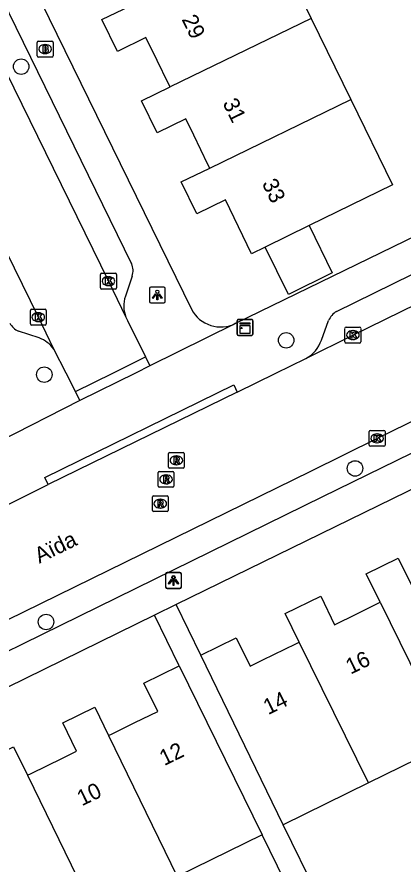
# Model space of a CAD drawing. Extents: x 160457 to 162082, y 388340 to 389736.
# Drawn here: x 161080.4 to 161104.8, y 388969 to 389022.5 of the extents above; entities that cross this region are included whole.
import ezdxf

# ---------------------------------------------------------------- set-up
doc = ezdxf.new("R2010")
doc.units = 0
for name, color, linetype in [('IMGEO_Boom', 7, 'Continuous'), ('IMGEO_Brandkraan', 7, 'Continuous'), ('IMGEO_Kast', 7, 'Continuous'), ('IMGEO_Kolk', 7, 'Continuous'), ('IMGEO_Lichtpunt', 7, 'Continuous'), ('IMGEO_Openbare_ruimte_label', 7, 'Continuous'), ('IMGEO_Pand', 7, 'Continuous'), ('IMGEO_Pand_nummerreeks', 7, 'Continuous'), ('IMGEO_Rijbaan_lokaal_gesloten', 7, 'Continuous'), ('IMGEO_Rijbaan_lokaal_open', 7, 'Continuous'), ('IMGEO_Rioolput', 7, 'Continuous'), ('IMGEO_Voetpad_open', 7, 'Continuous')]:
    doc.layers.add(name, color=color, linetype=linetype)

msp = doc.modelspace()

# ---------------------------------------------------------------- linework, layer by layer
at = {"layer": 'IMGEO_Boom'}
for centre in [(161080.716, 389019.342), (161097.45, 389002.07), (161082.178, 388999.904), (161101.797, 388993.982), (161082.288, 388984.291)]:
    msp.add_circle(centre, 0.489, dxfattribs=at)
at = {"layer": 'IMGEO_Brandkraan'}
for p, q in [((161081.806, 389020.948), (161082.658, 389020.948)), ((161081.731, 389020.022), (161081.731, 389020.874)), ((161082.219, 389020.728), (161082.244, 389020.728)), ((161082.732, 389020.874), (161082.732, 389020.022)), ((161082.658, 389019.948), (161081.806, 389019.948)), ((161082.242, 389020.168), (161082.217, 389020.168))]:
    msp.add_line(p, q, dxfattribs=at)
for points in [[(161081.806, 389020.948), (161082.658, 389020.948)], [(161081.731, 389020.022), (161081.731, 389020.874)], [(161082.079, 389020.648), (161082.079, 389020.248), (161082.292, 389020.248)], [(161082.31, 389020.648), (161082.079, 389020.648)], [(161082.258, 389020.567), (161082.204, 389020.567), (161082.204, 389020.491)], [(161082.204, 389020.491), (161082.257, 389020.491)], [(161082.266, 389020.415), (161082.204, 389020.415), (161082.204, 389020.334)], [(161082.732, 389020.874), (161082.732, 389020.022)], [(161082.658, 389019.948), (161081.806, 389019.948)], [(161082.204, 389020.334), (161082.266, 389020.334)]]:
    msp.add_lwpolyline(points, dxfattribs=at)
for centre, radius, start, end in [((161081.808, 389020.872), 0.0765, 91.552, 178.448), ((161081.808, 389020.872), 0.0765, 91.552, 178.448), ((161082.656, 389020.872), 0.0765, 1.552, 88.448), ((161082.656, 389020.872), 0.0765, 1.552, 88.448), ((161082.259, 389020.529), 0.0379, 267.8285, 90.9355), ((161082.267, 389020.374), 0.0404, 269.8759, 90.5077), ((161082.314, 389020.503), 0.145, 59.4692, 91.5367), ((161082.339, 389020.55), 0.0922, 285.5137, 58.1501), ((161082.344, 389020.358), 0.105, 301.3115, 78.989), ((161081.808, 389020.024), 0.0765, 181.552, 268.448), ((161081.808, 389020.024), 0.0765, 181.552, 268.448), ((161082.298, 389020.499), 0.251, 268.6676, 293.5347), ((161082.656, 389020.024), 0.0765, 271.552, 358.448), ((161082.656, 389020.024), 0.0765, 271.552, 358.448)]:
    msp.add_arc(centre, radius, start, end, dxfattribs=at)
for centre, major_axis, ratio, start_param, end_param in [((161082.218, 389020.448), (-0.387, 0.002), 0.722429, 4.712389, 7.853982), ((161082.243, 389020.448), (-0.39, 0.002), 0.717154, 1.570796, 4.712389)]:
    msp.add_ellipse(centre, major_axis=major_axis, ratio=ratio, start_param=start_param, end_param=end_param, dxfattribs=at)
at = {"layer": 'IMGEO_Kast'}
for p, q in [((161094.35, 389002.455), (161094.35, 389003.296)), ((161094.35, 389003.296), (161094.35, 389002.455)), ((161094.425, 389003.38), (161095.266, 389003.38)), ((161095.266, 389003.38), (161094.425, 389003.38)), ((161095.35, 389003.305), (161095.35, 389002.464)), ((161095.35, 389002.464), (161095.35, 389003.305)), ((161095.275, 389002.38), (161094.434, 389002.38)), ((161094.434, 389002.38), (161095.275, 389002.38))]:
    msp.add_line(p, q, dxfattribs=at)
for points in [[(161094.545, 389003.17), (161095.145, 389003.17), (161095.145, 389003.085), (161094.545, 389003.085), (161094.545, 389003.17)], [(161094.545, 389002.995), (161095.145, 389002.995), (161095.145, 389002.506), (161094.545, 389002.506), (161094.545, 389002.995)]]:
    msp.add_lwpolyline(points, dxfattribs=at)
msp.add_circle((161094.629, 389002.844), 0.0377, dxfattribs=at)
for centre, start, end in [((161094.428, 389003.302), 92.4484, 184.2845), ((161094.428, 389003.302), 92.4484, 184.2845), ((161095.272, 389003.302), 2.4484, 94.2845), ((161095.272, 389003.302), 2.4484, 94.2845), ((161094.428, 389002.458), 182.4484, 274.2845), ((161094.428, 389002.458), 182.4484, 274.2845), ((161095.272, 389002.458), 272.4484, 4.2845), ((161095.272, 389002.458), 272.4484, 4.2845)]:
    msp.add_arc(centre, 0.0779, start, end, dxfattribs=at)
at = {"layer": 'IMGEO_Kolk'}
for p, q in [((161085.73, 389005.375), (161085.73, 389006.227)), ((161085.805, 389006.301), (161086.657, 389006.301)), ((161086.218, 389006.081), (161086.243, 389006.081)), ((161086.731, 389006.227), (161086.731, 389005.375)), ((161086.241, 389005.521), (161086.216, 389005.521)), ((161086.657, 389005.301), (161085.805, 389005.301)), ((161081.298, 389003.103), (161081.298, 389003.955)), ((161081.373, 389004.029), (161082.225, 389004.029)), ((161081.786, 389003.809), (161081.811, 389003.809)), ((161082.299, 389003.955), (161082.299, 389003.103)), ((161082.225, 389003.029), (161081.373, 389003.029)), ((161081.809, 389003.249), (161081.784, 389003.249)), ((161101.162, 389001.972), (161101.162, 389002.824)), ((161101.237, 389002.898), (161102.089, 389002.898)), ((161102.163, 389002.824), (161102.163, 389001.972)), ((161101.65, 389002.678), (161101.675, 389002.678)), ((161102.089, 389001.898), (161101.237, 389001.898)), ((161101.673, 389002.118), (161101.648, 389002.118)), ((161102.77, 388996.379), (161103.622, 388996.379)), ((161102.695, 388995.453), (161102.695, 388996.305)), ((161103.183, 388996.159), (161103.208, 388996.159)), ((161103.696, 388996.305), (161103.696, 388995.453)), ((161103.622, 388995.379), (161102.77, 388995.379)), ((161103.206, 388995.599), (161103.181, 388995.599))]:
    msp.add_line(p, q, dxfattribs=at)
for points in [[(161085.73, 389005.375), (161085.73, 389006.227)], [(161085.805, 389006.301), (161086.657, 389006.301)], [(161086.051, 389006.001), (161086.174, 389006.001), (161086.174, 389005.85), (161086.304, 389006.001), (161086.468, 389006.001), (161086.322, 389005.85), (161086.475, 389005.601), (161086.323, 389005.601), (161086.238, 389005.765), (161086.174, 389005.698), (161086.174, 389005.601), (161086.051, 389005.601), (161086.051, 389006.001)], [(161086.731, 389006.227), (161086.731, 389005.375)], [(161086.657, 389005.301), (161085.805, 389005.301)], [(161081.298, 389003.103), (161081.298, 389003.955)], [(161081.373, 389004.029), (161082.225, 389004.029)], [(161082.299, 389003.955), (161082.299, 389003.103)], [(161081.619, 389003.729), (161081.742, 389003.729), (161081.742, 389003.578), (161081.872, 389003.729), (161082.036, 389003.729), (161081.89, 389003.578), (161082.043, 389003.329), (161081.891, 389003.329), (161081.806, 389003.493), (161081.742, 389003.426), (161081.742, 389003.329), (161081.619, 389003.329), (161081.619, 389003.729)], [(161082.225, 389003.029), (161081.373, 389003.029)], [(161101.162, 389001.972), (161101.162, 389002.824)], [(161101.237, 389002.898), (161102.089, 389002.898)], [(161102.163, 389002.824), (161102.163, 389001.972)], [(161101.483, 389002.598), (161101.606, 389002.598), (161101.606, 389002.447), (161101.736, 389002.598), (161101.9, 389002.598), (161101.754, 389002.447), (161101.907, 389002.198), (161101.755, 389002.198), (161101.67, 389002.362), (161101.606, 389002.295), (161101.606, 389002.198), (161101.483, 389002.198), (161101.483, 389002.598)], [(161102.089, 389001.898), (161101.237, 389001.898)], [(161102.77, 388996.379), (161103.622, 388996.379)], [(161102.695, 388995.453), (161102.695, 388996.305)], [(161103.016, 388996.079), (161103.139, 388996.079), (161103.139, 388995.928), (161103.269, 388996.079), (161103.433, 388996.079), (161103.287, 388995.928), (161103.44, 388995.679), (161103.288, 388995.679), (161103.203, 388995.843), (161103.139, 388995.776), (161103.139, 388995.679), (161103.016, 388995.679), (161103.016, 388996.079)], [(161103.696, 388996.305), (161103.696, 388995.453)], [(161103.622, 388995.379), (161102.77, 388995.379)]]:
    msp.add_lwpolyline(points, dxfattribs=at)
for centre, start, end in [((161085.807, 389006.225), 91.552, 178.448), ((161085.807, 389006.225), 91.552, 178.448), ((161086.655, 389006.225), 1.552, 88.448), ((161086.655, 389006.225), 1.552, 88.448), ((161085.807, 389005.377), 181.552, 268.448), ((161085.807, 389005.377), 181.552, 268.448), ((161086.655, 389005.377), 271.552, 358.448), ((161086.655, 389005.377), 271.552, 358.448), ((161081.375, 389003.953), 91.552, 178.448), ((161081.375, 389003.953), 91.552, 178.448), ((161082.223, 389003.953), 1.552, 88.448), ((161082.223, 389003.953), 1.552, 88.448), ((161081.375, 389003.105), 181.552, 268.448), ((161081.375, 389003.105), 181.552, 268.448), ((161082.223, 389003.105), 271.552, 358.448), ((161082.223, 389003.105), 271.552, 358.448), ((161101.239, 389002.822), 91.552, 178.448), ((161101.239, 389002.822), 91.552, 178.448), ((161102.087, 389002.822), 1.552, 88.448), ((161102.087, 389002.822), 1.552, 88.448), ((161101.239, 389001.974), 181.552, 268.448), ((161101.239, 389001.974), 181.552, 268.448), ((161102.087, 389001.974), 271.552, 358.448), ((161102.087, 389001.974), 271.552, 358.448), ((161102.772, 388996.303), 91.552, 178.448), ((161102.772, 388996.303), 91.552, 178.448), ((161103.62, 388996.303), 1.552, 88.448), ((161103.62, 388996.303), 1.552, 88.448), ((161102.772, 388995.455), 181.552, 268.448), ((161102.772, 388995.455), 181.552, 268.448), ((161103.62, 388995.455), 271.552, 358.448), ((161103.62, 388995.455), 271.552, 358.448)]:
    msp.add_arc(centre, 0.0765, start, end, dxfattribs=at)
for centre, major_axis, ratio, start_param, end_param in [((161086.217, 389005.801), (-0.387, 0.002), 0.722429, 4.712389, 7.853982), ((161086.242, 389005.801), (-0.39, 0.002), 0.717154, 1.570796, 4.712389), ((161081.785, 389003.529), (-0.387, 0.002), 0.722429, 4.712389, 7.853982), ((161081.81, 389003.529), (-0.39, 0.002), 0.717154, 1.570796, 4.712389), ((161101.649, 389002.398), (-0.387, 0.002), 0.722429, 4.712389, 7.853982), ((161101.674, 389002.398), (-0.39, 0.002), 0.717154, 1.570796, 4.712389), ((161103.182, 388995.879), (-0.387, 0.002), 0.722429, 4.712389, 7.853982), ((161103.207, 388995.879), (-0.39, 0.002), 0.717154, 1.570796, 4.712389)]:
    msp.add_ellipse(centre, major_axis=major_axis, ratio=ratio, start_param=start_param, end_param=end_param, dxfattribs=at)
at = {"layer": 'IMGEO_Lichtpunt'}
for p, q in [((161089.717, 389005.429), (161088.909, 389005.429)), ((161089.717, 389005.429), (161088.909, 389005.429)), ((161088.815, 389005.334), (161088.815, 389004.527)), ((161088.815, 389005.334), (161088.815, 389004.527)), ((161089.811, 389004.527), (161089.811, 389005.334)), ((161089.811, 389004.527), (161089.811, 389005.334)), ((161088.909, 389004.433), (161089.717, 389004.433)), ((161088.909, 389004.433), (161089.717, 389004.433)), ((161089.837, 388987.303), (161089.837, 388986.496)), ((161089.837, 388987.303), (161089.837, 388986.496)), ((161089.839, 388987.326), (161089.839, 388986.519)), ((161089.839, 388987.326), (161089.839, 388986.519)), ((161090.739, 388987.398), (161089.931, 388987.398)), ((161090.739, 388987.398), (161089.931, 388987.398)), ((161090.741, 388987.421), (161089.933, 388987.421)), ((161090.741, 388987.421), (161089.933, 388987.421)), ((161090.833, 388986.496), (161090.833, 388987.303)), ((161090.833, 388986.496), (161090.833, 388987.303)), ((161090.835, 388986.519), (161090.835, 388987.326)), ((161090.835, 388986.519), (161090.835, 388987.326)), ((161089.931, 388986.402), (161090.739, 388986.402)), ((161089.931, 388986.402), (161090.739, 388986.402)), ((161089.933, 388986.425), (161090.741, 388986.425)), ((161089.933, 388986.425), (161090.741, 388986.425))]:
    msp.add_line(p, q, dxfattribs=at)
for points in [[(161089.189, 389004.998), (161089.228, 389004.97), (161089.04, 389004.708), (161089.002, 389004.735), (161089.189, 389004.998)], [(161089.291, 389004.95), (161089.338, 389004.95), (161089.338, 389004.628), (161089.291, 389004.628), (161089.291, 389004.95)], [(161089.401, 389004.97), (161089.439, 389004.997), (161089.626, 389004.735), (161089.587, 389004.707), (161089.401, 389004.97)], [(161090.211, 388986.967), (161090.25, 388986.939), (161090.062, 388986.677), (161090.024, 388986.704), (161090.211, 388986.967)], [(161090.213, 388986.99), (161090.252, 388986.962), (161090.064, 388986.7), (161090.026, 388986.727), (161090.213, 388986.99)], [(161090.313, 388986.919), (161090.36, 388986.919), (161090.36, 388986.597), (161090.313, 388986.597), (161090.313, 388986.919)], [(161090.315, 388986.942), (161090.362, 388986.942), (161090.362, 388986.62), (161090.315, 388986.62), (161090.315, 388986.942)], [(161090.423, 388986.939), (161090.461, 388986.966), (161090.648, 388986.704), (161090.609, 388986.676), (161090.423, 388986.939)], [(161090.425, 388986.962), (161090.463, 388986.989), (161090.65, 388986.727), (161090.611, 388986.699), (161090.425, 388986.962)]]:
    msp.add_lwpolyline(points, dxfattribs=at)
for centre in [(161089.314, 389005.132), (161090.336, 388987.101), (161090.338, 388987.124)]:
    msp.add_circle(centre, 0.0994, dxfattribs=at)
for centre, start, end in [((161088.909, 389005.334), 90, 180), ((161088.909, 389005.334), 90, 180), ((161089.717, 389005.334), 0, 90), ((161089.717, 389005.334), 0, 90), ((161088.909, 389004.527), 180, 270), ((161088.909, 389004.527), 180, 270), ((161089.717, 389004.527), 270, 0), ((161089.717, 389004.527), 270, 360), ((161089.931, 388987.303), 90, 180), ((161089.931, 388987.303), 90, 180), ((161089.933, 388987.326), 90, 180), ((161089.933, 388987.326), 90, 180), ((161090.739, 388987.303), 0, 90), ((161090.739, 388987.303), 0, 90), ((161090.741, 388987.326), 0, 90), ((161090.741, 388987.326), 0, 90), ((161089.931, 388986.496), 180, 270), ((161089.931, 388986.496), 180, 270), ((161089.933, 388986.519), 180, 270), ((161089.933, 388986.519), 180, 270), ((161090.739, 388986.496), 270, 0), ((161090.739, 388986.496), 270, 360), ((161090.741, 388986.519), 270, 0), ((161090.741, 388986.519), 270, 360)]:
    msp.add_arc(centre, 0.0946, start, end, dxfattribs=at)
at = {"layer": 'IMGEO_Pand'}
for points in [[(161096.522, 389027.5), (161099.027, 389022.379)], [(161090.12, 389018.059), (161090.007, 389018.29), (161089.302, 389019.731), (161088.598, 389021.171), (161086.803, 389020.293), (161085.815, 389022.311), (161087.614, 389023.183)], [(161099.027, 389022.379), (161090.12, 389018.059)], [(161099.027, 389022.379), (161101.532, 389017.258)], [(161092.622, 389012.942), (161092.509, 389013.174), (161091.609, 389015.014), (161091.104, 389016.046), (161089.309, 389015.168), (161088.322, 389017.187), (161090.12, 389018.059)], [(161092.622, 389012.942), (161101.532, 389017.258)], [(161101.532, 389017.258), (161104.16, 389011.884), (161098.9, 389009.311)], [(161096.127, 389007.955), (161095.264, 389007.533), (161093.622, 389010.928), (161091.811, 389010.052), (161090.824, 389012.071), (161092.622, 389012.942)], [(161098.9, 389009.311), (161096.127, 389007.955)], [(161098.9, 389009.311), (161100.363, 389006.321), (161097.589, 389004.965), (161096.127, 389007.955)], [(161103.393, 388985.533), (161102.51, 388987.326), (161104.529, 388988.316), (161105.409, 388986.522), (161107.062, 388987.332), (161108.289, 388987.934), (161108.515, 388988.045)], [(161098.278, 388983.025), (161097.396, 388984.818), (161099.632, 388985.914), (161100.511, 388984.12), (161101.921, 388984.812), (161103.393, 388985.533)], [(161103.393, 388985.533), (161107.767, 388976.651)], [(161092.051, 388982.197), (161094.294, 388983.297), (161095.174, 388981.503), (161095.984, 388981.9), (161098.053, 388982.915), (161098.278, 388983.025)], [(161102.649, 388974.144), (161098.278, 388983.025)], [(161097.25, 388971.499), (161092.051, 388982.197)], [(161086.236, 388977.124), (161086.463, 388977.235), (161087.9, 388977.938), (161089.336, 388978.64), (161088.458, 388980.436), (161090.703, 388981.534)], [(161090.703, 388981.534), (161095.932, 388970.853)], [(161081.117, 388974.622), (161081.345, 388974.733), (161083.327, 388975.702), (161084.218, 388976.138), (161083.34, 388977.934), (161085.36, 388978.921), (161086.236, 388977.124)], [(161086.236, 388977.124), (161090.574, 388968.23)], [(161107.767, 388976.651), (161102.649, 388974.144)], [(161076, 388972.119), (161076.227, 388972.23), (161077.926, 388973.061), (161079.1, 388973.635), (161078.222, 388975.431), (161080.241, 388976.418), (161081.117, 388974.622)], [(161081.117, 388974.622), (161085.457, 388965.725)], [(161102.649, 388974.144), (161097.25, 388971.499)], [(161095.932, 388970.853), (161090.574, 388968.23)]]:
    msp.add_lwpolyline(points, dxfattribs=at)
at = {"layer": 'IMGEO_Rijbaan_lokaal_gesloten'}
for points in [[(161098.693, 389000.925), (161101.664, 389002.397), (161119.977, 389011.351), (161132.963, 389017.714), (161135.529, 389018.942)], [(161138.578, 389013.198), (161135.944, 389011.896), (161121.422, 389004.784), (161111.63, 389000), (161103.195, 388995.879), (161098.992, 388993.792), (161078.737, 388983.883), (161063.325, 388976.332), (161056.712, 388973.064)], [(161094.36, 388998.803), (161096.804, 389000), (161098.693, 389000.925)], [(161094.36, 388998.803), (161082.428, 388992.959)], [(161078.629, 388991.08), (161078.832, 388991.179), (161082.428, 388992.959)]]:
    msp.add_lwpolyline(points, dxfattribs=at)
at = {"layer": 'IMGEO_Rijbaan_lokaal_open'}
for points in [[(161056.394, 389066.725), (161059.375, 389060.695), (161077.748, 389023.075), (161086.23, 389005.801), (161087.332, 389003.526)], [(161082.774, 389001.515), (161081.801, 389003.529), (161074.2, 389019.027), (161063.646, 389040.587), (161054.808, 389058.569), (161051.973, 389064.403)], [(161087.332, 389003.526), (161087.434, 389003.315), (161088.567, 389001.019)], [(161084.141, 388998.837), (161083.561, 389000), (161082.774, 389001.515)], [(161084.141, 388998.837), (161086.5, 389000), (161088.567, 389001.019)], [(161088.567, 389001.019), (161088.846, 389000.453)], [(161088.846, 389000.453), (161087.926, 389000), (161084.421, 388998.275)], [(161084.421, 388998.275), (161084.141, 388998.837)]]:
    msp.add_lwpolyline(points, dxfattribs=at)
at = {"layer": 'IMGEO_Rioolput'}
for p, q in [((161090.016, 388994.066), (161090.016, 388994.918)), ((161090.091, 388994.992), (161090.943, 388994.992)), ((161090.504, 388994.772), (161090.529, 388994.772)), ((161091.017, 388994.918), (161091.017, 388994.066)), ((161090.527, 388994.212), (161090.502, 388994.212)), ((161089.365, 388992.864), (161089.365, 388993.716)), ((161089.44, 388993.79), (161090.292, 388993.79)), ((161090.943, 388993.992), (161090.091, 388993.992)), ((161090.366, 388993.716), (161090.366, 388992.864)), ((161089.853, 388993.57), (161089.878, 388993.57)), ((161090.292, 388992.79), (161089.44, 388992.79)), ((161089.876, 388993.01), (161089.851, 388993.01)), ((161089, 388991.33), (161089, 388992.182)), ((161089.075, 388992.256), (161089.927, 388992.256)), ((161090.001, 388992.182), (161090.001, 388991.33)), ((161089.488, 388992.036), (161089.513, 388992.036)), ((161089.927, 388991.256), (161089.075, 388991.256)), ((161089.511, 388991.476), (161089.486, 388991.476))]:
    msp.add_line(p, q, dxfattribs=at)
for points in [[(161090.016, 388994.066), (161090.016, 388994.918)], [(161090.091, 388994.992), (161090.943, 388994.992)], [(161091.017, 388994.918), (161091.017, 388994.066)], [(161090.605, 388994.69), (161090.353, 388994.692), (161090.353, 388994.292)], [(161090.353, 388994.292), (161090.477, 388994.292), (161090.477, 388994.454), (161090.488, 388994.454)], [(161090.531, 388994.611), (161090.477, 388994.611), (161090.477, 388994.53)], [(161090.477, 388994.53), (161090.529, 388994.53)], [(161090.535, 388994.425), (161090.606, 388994.292), (161090.746, 388994.292), (161090.681, 388994.418)], [(161089.365, 388992.864), (161089.365, 388993.716)], [(161089.44, 388993.79), (161090.292, 388993.79)], [(161090.943, 388993.992), (161090.091, 388993.992)], [(161090.366, 388993.716), (161090.366, 388992.864)], [(161089.954, 388993.488), (161089.702, 388993.49), (161089.702, 388993.09)], [(161089.702, 388993.09), (161089.826, 388993.09), (161089.826, 388993.252), (161089.837, 388993.252)], [(161089.88, 388993.409), (161089.826, 388993.409), (161089.826, 388993.328)], [(161089.826, 388993.328), (161089.878, 388993.328)], [(161089.884, 388993.223), (161089.955, 388993.09), (161090.095, 388993.09), (161090.03, 388993.216)], [(161090.292, 388992.79), (161089.44, 388992.79)], [(161089, 388991.33), (161089, 388992.182)], [(161089.075, 388992.256), (161089.927, 388992.256)], [(161090.001, 388992.182), (161090.001, 388991.33)], [(161089.589, 388991.954), (161089.337, 388991.956), (161089.337, 388991.556)], [(161089.337, 388991.556), (161089.461, 388991.556), (161089.461, 388991.718), (161089.472, 388991.718)], [(161089.515, 388991.875), (161089.461, 388991.875), (161089.461, 388991.794)], [(161089.461, 388991.794), (161089.513, 388991.794)], [(161089.519, 388991.689), (161089.59, 388991.556), (161089.73, 388991.556), (161089.665, 388991.682)], [(161089.927, 388991.256), (161089.075, 388991.256)]]:
    msp.add_lwpolyline(points, dxfattribs=at)
for centre, radius, start, end in [((161090.093, 388994.916), 0.0765, 91.552, 178.448), ((161090.093, 388994.916), 0.0765, 91.552, 178.448), ((161090.941, 388994.916), 0.0765, 1.552, 88.448), ((161090.941, 388994.916), 0.0765, 1.552, 88.448), ((161090.487, 388994.401), 0.0533, 26.0293, 88.6989), ((161090.513, 388994.719), 0.19, 274.7715, 282.9687), ((161090.537, 388994.515), 0.0964, 77.0061, 93.1865), ((161090.551, 388994.572), 0.0378, 276.6634, 79.6772), ((161090.604, 388994.58), 0.109, 350.3612, 89.416), ((161090.602, 388994.58), 0.112, 277.5842, 350.9817), ((161090.586, 388994.365), 0.108, 29.5134, 73.7905), ((161089.442, 388993.714), 0.0765, 91.552, 178.448), ((161089.442, 388993.714), 0.0765, 91.552, 178.448), ((161090.093, 388994.068), 0.0765, 181.552, 268.448), ((161090.093, 388994.068), 0.0765, 181.552, 268.448), ((161090.29, 388993.714), 0.0765, 1.552, 88.448), ((161090.29, 388993.714), 0.0765, 1.552, 88.448), ((161090.941, 388994.068), 0.0765, 271.552, 358.448), ((161090.941, 388994.068), 0.0765, 271.552, 358.448), ((161089.836, 388993.199), 0.0533, 26.0293, 88.6989), ((161089.862, 388993.517), 0.19, 274.7715, 282.9687), ((161089.886, 388993.313), 0.0964, 77.0061, 93.1865), ((161089.9, 388993.37), 0.0378, 276.6634, 79.6772), ((161089.953, 388993.378), 0.109, 350.3612, 89.416), ((161089.951, 388993.378), 0.112, 277.5842, 350.9817), ((161089.935, 388993.163), 0.108, 29.5134, 73.7905), ((161089.442, 388992.866), 0.0765, 181.552, 268.448), ((161089.442, 388992.866), 0.0765, 181.552, 268.448), ((161090.29, 388992.866), 0.0765, 271.552, 358.448), ((161090.29, 388992.866), 0.0765, 271.552, 358.448), ((161089.077, 388992.18), 0.0765, 91.552, 178.448), ((161089.077, 388992.18), 0.0765, 91.552, 178.448), ((161089.925, 388992.18), 0.0765, 1.552, 88.448), ((161089.925, 388992.18), 0.0765, 1.552, 88.448), ((161089.471, 388991.665), 0.0533, 26.0293, 88.6989), ((161089.497, 388991.983), 0.19, 274.7715, 282.9687), ((161089.521, 388991.779), 0.0964, 77.0061, 93.1865), ((161089.535, 388991.836), 0.0378, 276.6634, 79.6772), ((161089.588, 388991.844), 0.109, 350.3612, 89.416), ((161089.586, 388991.844), 0.112, 277.5842, 350.9817), ((161089.57, 388991.629), 0.108, 29.5134, 73.7905), ((161089.077, 388991.332), 0.0765, 181.552, 268.448), ((161089.077, 388991.332), 0.0765, 181.552, 268.448), ((161089.925, 388991.332), 0.0765, 271.552, 358.448), ((161089.925, 388991.332), 0.0765, 271.552, 358.448)]:
    msp.add_arc(centre, radius, start, end, dxfattribs=at)
for centre, major_axis, ratio, start_param, end_param in [((161090.503, 388994.492), (-0.387, 0.002), 0.722429, 4.712389, 7.853982), ((161090.528, 388994.492), (-0.39, 0.002), 0.717154, 1.570796, 4.712389), ((161089.852, 388993.29), (-0.387, 0.002), 0.722429, 4.712389, 7.853982), ((161089.877, 388993.29), (-0.39, 0.002), 0.717154, 1.570796, 4.712389), ((161089.487, 388991.756), (-0.387, 0.002), 0.722429, 4.712389, 7.853982), ((161089.512, 388991.756), (-0.39, 0.002), 0.717154, 1.570796, 4.712389)]:
    msp.add_ellipse(centre, major_axis=major_axis, ratio=ratio, start_param=start_param, end_param=end_param, dxfattribs=at)
at = {"layer": 'IMGEO_Voetpad_open'}
for points in [[(161058.032, 389067.523), (161087.68, 389006.9)], [(161062.478, 389063.215), (161091.468, 389004.031)], [(161094.273, 389003.141), (161104.961, 389008.338), (161115.503, 389013.458)], [(161143.973, 389011.486), (161137.381, 389008.282), (161126.044, 389002.757), (161090.497, 388985.395)], [(161100.636, 389003.888), (161114.933, 389010.909)], [(161087.722, 389006.125), (161087.295, 389004.856)], [(161099.674, 389002.081), (161100.13, 389003.309)], [(161060.272, 388972.829), (161060.746, 388973.072), (161099.755, 388992.206), (161115.688, 389000), (161121.367, 389002.778)], [(161094.273, 389003.141), (161094.172, 389003.082), (161088.846, 389000.453)], [(161081.85, 389002.225), (161080.558, 389002.655)], [(161082.428, 388992.959), (161082.209, 388993.408), (161094.141, 388999.25), (161094.36, 388998.803)], [(161084.421, 388998.275), (161079.291, 388995.654), (161079.144, 388995.595)], [(161090.497, 388985.395), (161089.138, 388984.729)], [(161092.051, 388982.197), (161090.497, 388985.395)], [(161089.138, 388984.729), (161058.888, 388969.895), (161058.624, 388969.759)], [(161090.703, 388981.534), (161089.138, 388984.729)], [(161104.029, 388963.833), (161101.604, 388962.648), (161097.25, 388971.499)], [(161100.123, 388961.924), (161100.26, 388961.991), (161095.932, 388970.853)]]:
    msp.add_lwpolyline(points, dxfattribs=at)
for centre, radius, start, end in [((161086.86, 389006.467), 0.927, 338.3593, 27.8447), ((161089.073, 389004.24), 1.881, 160.887, 202.3), ((161093.321, 389005.006), 2.094, 207.746, 297.0465), ((161101.227, 389002.861), 1.185, 119.9154, 157.7828), ((161080.891, 389003.581), 0.984, 205.3981, 250.2188), ((161081.13, 389000.332), 2.026, 35.7448, 69.178), ((161097.744, 389002.725), 2.035, 297.8085, 341.5545)]:
    msp.add_arc(centre, radius, start, end, dxfattribs=at)

# ---------------------------------------------------------------- texts
at = {"layer": 'IMGEO_Openbare_ruimte_label'}
msp.add_text('Aïda', height=1, rotation=26.1038, dxfattribs=at).set_placement((161081.864, 388987.966))
at = {"layer": 'IMGEO_Pand_nummerreeks'}
for s, rotation, p in [('29', 296.0579, (161090.835, 389022.327)), ('31', 296.0579, (161093.417, 389017.048)), ('33', 296.0579, (161095.899, 389011.971)), ('16', 26.1326, (161101.519, 388980.962)), ('14', 26.1326, (161096.312, 388978.408)), ('12', 26.0409, (161089.755, 388975.195)), ('10', 26.0409, (161084.552, 388972.653))]:
    msp.add_text(s, height=1, rotation=rotation, dxfattribs=at).set_placement(p)

doc.saveas('drawing.dxf')
